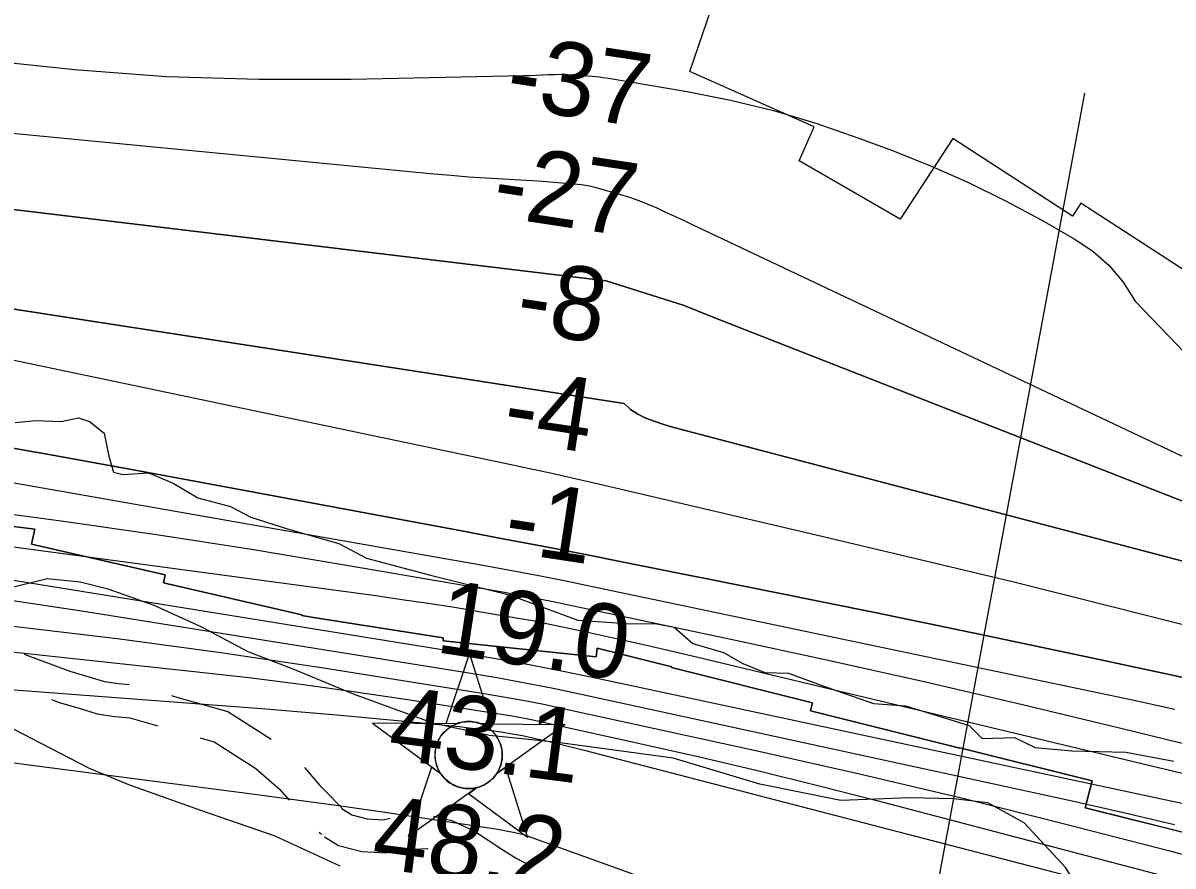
# Model space of a CAD drawing. Extents: x 3161615 to 3199515, y 867541 to 892976.
# Drawn here: x 3190189 to 3191235, y 878125 to 878891 of the extents above; entities that cross this region are included whole.
import ezdxf

# ---------------------------------------------------------------- set-up
doc = ezdxf.new("R2010")
doc.units = 0
for name, color, linetype in [('V-CHAN-NAID', 7, 'Continuous'), ('V-RIVR-EDGE', 7, 'Continuous'), ('V-RIVR-RANG', 7, 'Continuous'), ('V-ROAD-CNTR', 7, 'Continuous'), ('V-RRAP-RVMT', 7, 'Continuous'), ('V-SITE-VEGE', 7, 'Continuous'), ('V-TOPO-DPTH', 7, 'Continuous'), ('V-TOPO-MAJR', 7, 'Continuous'), ('V-TOPO-MINR', 7, 'Continuous'), ('V-TOPO-WATR', 7, 'Continuous')]:
    doc.layers.add(name, color=color, linetype=linetype)

msp = doc.modelspace()

# ---------------------------------------------------------------- linework, layer by layer
at = {"layer": 'V-CHAN-NAID'}
for points in [[(3190584, 878253.9), (3190574.4, 878254), (3190595.5, 878317.5), (3190615.7, 878253.7), (3190606.1, 878253.8), (3190604.6, 878254.4), (3190602.5, 878255), (3190600.4, 878255.4), (3190598.4, 878255.7), (3190597.2, 878255.8), (3190595.7, 878255.9), (3190594, 878255.9), (3190592.6, 878255.9), (3190590.7, 878255.7), (3190589.3, 878255.4), (3190587.6, 878255.1), (3190586, 878254.6), (3190585, 878254.3)], [(3190584, 878253.9), (3190507.5, 878254.5), (3190569, 878209.1), (3190567.9, 878211), (3190567.1, 878212.6), (3190566.3, 878214.6), (3190565.6, 878216.6), (3190565.2, 878218), (3190564.9, 878219.6), (3190564.6, 878221), (3190564.4, 878222.6), (3190564.3, 878224.4), (3190564.3, 878225.9), (3190564.4, 878228), (3190564.6, 878229.6), (3190565, 878231.8), (3190565.5, 878233.8), (3190566.1, 878235.7), (3190566.7, 878237.3), (3190567.5, 878238.9), (3190568.3, 878240.5), (3190569.3, 878242.2), (3190570.4, 878243.7), (3190571.4, 878244.9), (3190572.4, 878246.1), (3190573.7, 878247.4), (3190574.7, 878248.4), (3190576.5, 878249.8), (3190577.7, 878250.6), (3190579.4, 878251.7), (3190581.1, 878252.7), (3190582.5, 878253.3)], [(3190606.1, 878253.8), (3190682.6, 878253.2), (3190620.4, 878208.7), (3190621.3, 878210.2), (3190622.3, 878212), (3190623, 878213.6), (3190623.8, 878215.6), (3190624.3, 878217.4), (3190624.7, 878219), (3190625.1, 878221), (3190625.3, 878222.6), (3190625.4, 878224.8), (3190625.4, 878226.9), (3190625.2, 878229.1), (3190624.9, 878230.8), (3190624.4, 878233.1), (3190623.8, 878235.2), (3190623, 878237.2), (3190622.4, 878238.6), (3190621.4, 878240.6), (3190620.3, 878242.3), (3190619.1, 878244), (3190617.8, 878245.5), (3190616.6, 878246.9), (3190614.9, 878248.4), (3190613.2, 878249.8), (3190611.5, 878251), (3190609.6, 878252.1), (3190608.1, 878252.9)], [(3190602.4, 878195.8), (3190540.2, 878151.3), (3190561.3, 878214.8), (3190569, 878209.1), (3190569.7, 878208.1), (3190571.1, 878206.3), (3190572.3, 878204.8), (3190573.7, 878203.3), (3190575.1, 878202.1), (3190576.6, 878200.9), (3190578, 878199.9), (3190579.7, 878198.9), (3190581.4, 878198), (3190583.2, 878197.2), (3190584.6, 878196.6), (3190586.2, 878196.1), (3190588.5, 878195.5), (3190590, 878195.2), (3190592, 878195), (3190593.6, 878194.9), (3190595.4, 878194.9), (3190597.1, 878194.9), (3190598.8, 878195.1), (3190600.7, 878195.4)], [(3190620.4, 878208.7), (3190628.2, 878214.3), (3190648.5, 878150.5), (3190594.6, 878190.2), (3190602.4, 878195.8), (3190604.1, 878196.3), (3190605.7, 878196.8), (3190607.8, 878197.8), (3190609.6, 878198.6), (3190611.4, 878199.8), (3190613.2, 878201), (3190614.7, 878202.2), (3190616, 878203.4), (3190617.4, 878204.8), (3190618.6, 878206.2), (3190619.7, 878207.7)]]:
    msp.add_lwpolyline(points, close=True, dxfattribs=at)
msp.add_circle((3190594.9, 878225.4), 30.5, dxfattribs=at)
at = {"layer": 'V-RIVR-EDGE'}
msp.add_lwpolyline([(3190182.3, 878527.8), (3190201.3, 878529.7), (3190224.2, 878528.7), (3190240, 878532), (3190250, 878528.6), (3190263.3, 878518.1), (3190267.5, 878497.1), (3190271.8, 878482.8), (3190280.4, 878480.4), (3190303.7, 878482.2), (3190326.1, 878472.6), (3190348.5, 878459.2), (3190378.1, 878451.5), (3190396.6, 878441.9), (3190430.9, 878430.9), (3190476.7, 878417.9), (3190501.9, 878404.5), (3190560.1, 878389.1), (3190631.6, 878371.2), (3190694, 878348.2), (3190742.6, 878344.7), (3190764.1, 878345.2), (3190781.7, 878341.8), (3190798.8, 878327), (3190826.5, 878318.8), (3190844.1, 878308.7), (3190864.1, 878300.6), (3190885.6, 878300), (3190918, 878288), (3190963.2, 878272.2), (3190992.3, 878270.2), (3191023.8, 878260.6), (3191050, 878252.4), (3191061.9, 878240.5), (3191091.4, 878241.4), (3191110, 878232.2), (3191143.4, 878229.3), (3191192.5, 878228.2), (3191236.3, 878220)], dxfattribs=at)
at = {"layer": 'V-RIVR-RANG'}
msp.add_line((3190939.8, 877668.3), (3191155.3, 878827.4), dxfattribs=at)
at = {"layer": 'V-ROAD-CNTR'}
msp.add_line((3190459, 878155.4), (3190460.9, 878153.5), dxfattribs=at)
for points in [[(3191275, 877932.4), (3191224, 877987.5), (3191195.8, 878025.7), (3191177.7, 878060.7), (3191137.7, 878123.2), (3191100.1, 878163.7), (3191067.1, 878181.9), (3191035.8, 878185.7), (3190995.8, 878186.4), (3190933.4, 878184), (3190859.7, 878198.9), (3190780.7, 878222.5), (3190675.7, 878236.7), (3190613.9, 878243.3), (3190563.3, 878254.2), (3190490.2, 878280.8), (3190435.2, 878303.4), (3190394.4, 878319.3), (3190351.6, 878341.9), (3190308.9, 878361.3), (3190267.9, 878376.1), (3190241.5, 878382.6), (3190211.5, 878385.6), (3190172.3, 878375.9)], [(3190190.5, 878317.3), (3190232, 878301.7), (3190249.3, 878296.7), (3190263.7, 878292.2), (3190276.4, 878290.4), (3190286, 878289.5)], [(3190215.5, 878275.8), (3190222.5, 878273.2), (3190240.6, 878268), (3190257.1, 878262.8), (3190272.9, 878260.6), (3190286.6, 878259.4), (3190312.2, 878251.9)], [(3190324.6, 878279.5), (3190330.4, 878277.8), (3190375.9, 878265.1), (3190415.2, 878239.8)], [(3190350.7, 878241), (3190363.5, 878237.4), (3190401.3, 878213.1), (3190422.8, 878194.5), (3190431.5, 878184.4)], [(3190445.6, 878214), (3190459.6, 878197.6), (3190468.5, 878188.6), (3190482.3, 878174.5)], [(3190479.5, 878176.7), (3190488.5, 878171.2), (3190502.4, 878167.5), (3190517, 878166.6), (3190523.3, 878168.1)], [(3190563, 878169.8), (3190579.4, 878165.9), (3190600.2, 878156.1), (3190625.1, 878139.7), (3190638.1, 878131.7), (3190651.4, 878124.7)], [(3190463.7, 878151.2), (3190476.5, 878143.3), (3190497.6, 878137.7), (3190519.5, 878136.4), (3190530.2, 878138.9), (3190556.9, 878140.4), (3190557.6, 878140.2)]]:
    msp.add_lwpolyline(points, dxfattribs=at)
at = {"layer": 'V-RRAP-RVMT'}
for p, q in [((3190796, 878847.1), (3190815.5, 878903.7)), ((3190909.1, 878796.7), (3190796, 878847.1)), ((3190895.4, 878765.8), (3190909.1, 878796.7)), ((3191035.3, 878786.2), (3190987.4, 878712.8)), ((3191144.1, 878715.5), (3191035.3, 878786.2)), ((3190987.4, 878712.8), (3190895.4, 878765.8)), ((3191151.7, 878727.2), (3191144.1, 878715.5)), ((3191252.5, 878661.8), (3191151.7, 878727.2)), ((3190116.5, 878441.1), (3190200.2, 878430.9)), ((3190200.2, 878430.9), (3190197.1, 878417.2)), ((3190197.1, 878417.2), (3190318.7, 878389.2)), ((3190318.7, 878389.2), (3190317.2, 878381.9)), ((3190317.2, 878381.9), (3190443.1, 878352.8)), ((3190443.1, 878352.8), (3190443.1, 878352.3)), ((3190443.1, 878352.3), (3190448.7, 878351.4)), ((3190448.7, 878351.4), (3190450.2, 878351.2)), ((3190450.2, 878351.2), (3190453.5, 878350.4)), ((3190453.5, 878350.4), (3190453.6, 878350.6)), ((3190453.6, 878350.6), (3190571.8, 878331.9)), ((3190571.8, 878331.9), (3190571.6, 878329.4)), ((3190571.6, 878329.4), (3190710.8, 878314.7)), ((3190710.8, 878314.7), (3190711.6, 878322.6)), ((3190711.6, 878322.6), (3190779.6, 878305.7)), ((3190779.6, 878305.7), (3190779.4, 878304.9)), ((3190779.4, 878304.9), (3190907.5, 878272.9)), ((3190907.5, 878272.9), (3190905.7, 878265.6)), ((3190905.7, 878265.6), (3191041.5, 878231.7)), ((3191041.5, 878231.7), (3191041.6, 878232.1)), ((3191041.6, 878232.1), (3191161.9, 878202.1)), ((3191161.9, 878202.1), (3191155.7, 878177.3)), ((3191155.7, 878177.3), (3191283.8, 878145.3))]:
    msp.add_line(p, q, dxfattribs=at)
msp.add_lwpolyline([(3191283.8, 878145.3), (3191155.7, 878177.3), (3191161.9, 878202.1), (3191041.6, 878232.1), (3191041.5, 878231.7), (3190905.7, 878265.6), (3190907.5, 878272.9), (3190779.4, 878304.9), (3190779.6, 878305.7), (3190711.6, 878322.6), (3190710.8, 878314.7), (3190571.6, 878329.4), (3190571.8, 878331.9), (3190453.6, 878350.6), (3190453.5, 878350.4), (3190450.2, 878351.2), (3190448.7, 878351.4), (3190443.1, 878352.3), (3190443.1, 878352.8), (3190317.2, 878381.9), (3190318.7, 878389.2), (3190197.1, 878417.2), (3190200.2, 878430.9), (3190116.5, 878441.1)], dxfattribs=at)
at = {"layer": 'V-SITE-VEGE'}
for p, q in [((3190197.2, 878240.5), (3190136, 878272.2)), ((3190249.9, 878213.1), (3190197.2, 878240.5)), ((3190285.8, 878198.3), (3190249.9, 878213.1)), ((3190351.2, 878175.1), (3190285.8, 878198.3)), ((3190418.8, 878151.8), (3190351.2, 878175.1)), ((3190477.9, 878124.4), (3190418.8, 878151.8))]:
    msp.add_line(p, q, dxfattribs=at)
at = {"layer": 'V-TOPO-DPTH'}
for points in [[(3189909.2, 878817), (3190563.2, 878754), (3190579, 878752.6), (3190594.8, 878751.3), (3190610.6, 878750.2), (3190626.4, 878749.3), (3190636.5, 878748.8), (3190647.3, 878748.2), (3190658.1, 878747.6), (3190668.9, 878746.8), (3190679.6, 878745.9), (3190693.8, 878744.7), (3190697.4, 878744.3), (3190701.1, 878743.8), (3190704.7, 878743), (3190708.3, 878742.1), (3190732.8, 878735.2), (3190741.2, 878732.6), (3190749.6, 878729.7), (3190757.8, 878726.4), (3190765.9, 878722.9), (3190774, 878719.2), (3190782, 878715.5), (3190790.1, 878711.8), (3190798.1, 878708), (3191426, 878411)], [(3189909.2, 878817), (3190563.2, 878754), (3190579, 878752.6), (3190594.8, 878751.3), (3190610.6, 878750.2), (3190626.4, 878749.3), (3190636.5, 878748.8), (3190647.3, 878748.2), (3190658.1, 878747.6), (3190668.9, 878746.8), (3190679.6, 878745.9), (3190693.8, 878744.7), (3190697.4, 878744.3), (3190701.1, 878743.8), (3190704.7, 878743), (3190708.3, 878742.1), (3190732.8, 878735.2), (3190741.2, 878732.6), (3190749.6, 878729.7), (3190757.8, 878726.4), (3190765.9, 878722.9), (3190774, 878719.2), (3190782, 878715.5), (3190790.1, 878711.8), (3190798.1, 878708), (3191426, 878411)], [(3189999, 878743.2), (3190719.8, 878656.6), (3190790.7, 878634.2), (3190816.2, 878624), (3191402, 878394.5)], [(3191402, 878394.5), (3190816.2, 878624), (3190790.7, 878634.2), (3190719.8, 878656.6), (3189999, 878743.2)], [(3191424.6, 878354.5), (3190787.3, 878521.7), (3190779.3, 878523.9), (3190771.4, 878526.3), (3190763.6, 878529), (3190755.9, 878531.8), (3190748.6, 878535.4), (3190742, 878539.7), (3190736.2, 878545.1), (3189891.1, 878675.8), (3189876.4, 878676.5), (3189861.7, 878676.9), (3189847.1, 878677.2), (3189832.4, 878677.2), (3189785.3, 878677), (3189747.1, 878676.5), (3189708.9, 878675.5), (3189670.7, 878673.8), (3189632.5, 878671.6), (3189631.8, 878671.6), (3189593.3, 878669.1), (3189554.8, 878666.6), (3189516.2, 878664.3)], [(3191424.6, 878354.5), (3190787.3, 878521.7), (3190779.3, 878523.9), (3190771.4, 878526.3), (3190763.6, 878529), (3190755.9, 878531.8), (3190748.6, 878535.4), (3190742, 878539.7), (3190736.2, 878545.1), (3189891.1, 878675.8), (3189876.4, 878676.5), (3189861.7, 878676.9), (3189847.1, 878677.2), (3189832.4, 878677.2), (3189785.3, 878677), (3189747.1, 878676.5), (3189708.9, 878675.5), (3189670.7, 878673.8), (3189632.5, 878671.6), (3189631.8, 878671.6), (3189593.3, 878669.1), (3189554.8, 878666.6), (3189516.2, 878664.3)], [(3190119.7, 878515), (3190211.4, 878498.9), (3190303.1, 878482.4), (3190394.6, 878465.5), (3190586.8, 878429.6), (3190624.4, 878422.5), (3190662, 878415.3), (3190699.6, 878408), (3190737.1, 878400.5), (3190870.8, 878373.9), (3190965.9, 878354.7), (3191060.8, 878335.2), (3191155.7, 878315.1), (3191250.5, 878294.6)], [(3191250.5, 878294.6), (3191155.7, 878315.1), (3191060.8, 878335.2), (3190965.9, 878354.7), (3190870.8, 878373.9), (3190737.1, 878400.5), (3190699.6, 878408), (3190662, 878415.3), (3190624.4, 878422.5), (3190586.8, 878429.6), (3190394.6, 878465.5), (3190303.1, 878482.4), (3190211.4, 878498.9), (3190119.7, 878515)], [(3189785, 878490.6), (3189794.3, 878490.2), (3189813.5, 878489.2), (3189832.7, 878487.8), (3189851.8, 878486), (3189870.9, 878483.8), (3190137.4, 878450), (3190224.2, 878438.4), (3190310.8, 878426), (3190397.2, 878412.5), (3190483.6, 878398.2), (3190627.4, 878373.4), (3190641.7, 878370.8), (3190656, 878368.1), (3190670.3, 878365.3), (3190684.5, 878362.4), (3190833.4, 878330.9), (3190921.9, 878311.7), (3191010.4, 878292), (3191098.6, 878271.4), (3191186.7, 878250.3), (3191381.4, 878202.7)], [(3189785, 878490.6), (3189794.3, 878490.2), (3189813.5, 878489.2), (3189832.7, 878487.8), (3189851.8, 878486), (3189870.9, 878483.8), (3190137.4, 878450), (3190224.2, 878438.4), (3190310.8, 878426), (3190397.2, 878412.5), (3190483.6, 878398.2), (3190627.4, 878373.4), (3190641.7, 878370.8), (3190656, 878368.1), (3190670.3, 878365.3), (3190684.5, 878362.4), (3190833.4, 878330.9), (3190921.9, 878311.7), (3191010.4, 878292), (3191098.6, 878271.4), (3191186.7, 878250.3), (3191381.4, 878202.7)]]:
    msp.add_lwpolyline(points, dxfattribs=at)
at = {"layer": 'V-TOPO-MAJR'}
for points in [[(3190152.6, 878857.5), (3190236.2, 878848.7), (3190319.9, 878842.4), (3190403.9, 878839.9), (3190487.9, 878839.9), (3190645, 878843.3), (3190650.6, 878843.4), (3190656.3, 878843.6), (3190661.9, 878843.9), (3190667.6, 878844.2), (3190673.2, 878844.4), (3190678.8, 878844.5), (3190684.5, 878844.3), (3190690.1, 878844), (3190707.4, 878842.8), (3190710.6, 878842.5), (3190713.8, 878842.1), (3190717, 878841.7), (3190720.2, 878841.2), (3190793.5, 878828.8), (3190833, 878820.9), (3190872.2, 878811.5), (3190910.7, 878799.9), (3190948.9, 878786.8), (3190980.2, 878775.1), (3191015, 878761.1), (3191049.4, 878746), (3191083, 878729.3), (3191116.1, 878711.7), (3191145.7, 878694.9), (3191162.4, 878683.6), (3191177.5, 878670.6), (3191190.1, 878655.3), (3191201.1, 878638.3), (3191306.4, 878528.6)], [(3189788.1, 878358.3), (3189805.3, 878358.6), (3189808.8, 878358.6), (3189812.2, 878358.5), (3189815.7, 878358.3), (3189819.1, 878358), (3190345.3, 878301.5), (3190395, 878295.8), (3190444.5, 878289.6), (3190494, 878282.7), (3190543.5, 878275.3), (3190622.7, 878262.9), (3190632.5, 878261.3), (3190642.2, 878259.6), (3190651.9, 878257.7), (3190661.5, 878255.7), (3190750.6, 878236), (3190804.7, 878223.7), (3190858.7, 878211), (3190912.5, 878197.7), (3190966.2, 878184), (3191389.7, 878072.9)]]:
    msp.add_lwpolyline(points, dxfattribs=at)
at = {"layer": 'V-TOPO-MINR'}
for points in [[(3189909.2, 878817), (3190563.2, 878754), (3190579, 878752.6), (3190594.8, 878751.3), (3190610.6, 878750.2), (3190626.4, 878749.3), (3190636.5, 878748.8), (3190647.3, 878748.2), (3190658.1, 878747.6), (3190668.9, 878746.8), (3190679.6, 878745.9), (3190693.8, 878744.7), (3190697.4, 878744.3), (3190701.1, 878743.8), (3190704.7, 878743), (3190708.3, 878742.1), (3190732.8, 878735.2), (3190741.2, 878732.6), (3190749.6, 878729.7), (3190757.8, 878726.4), (3190765.9, 878722.9), (3190774, 878719.2), (3190782, 878715.5), (3190790.1, 878711.8), (3190798.1, 878708), (3191426, 878411)], [(3191402, 878394.5), (3190816.2, 878624), (3190790.7, 878634.2), (3190719.8, 878656.6), (3189999, 878743.2)], [(3189516.2, 878664.3), (3189554.8, 878666.6), (3189593.3, 878669.1), (3189631.8, 878671.6), (3189632.5, 878671.6), (3189670.7, 878673.8), (3189708.9, 878675.5), (3189747.1, 878676.5), (3189785.3, 878677), (3189832.4, 878677.2), (3189847.1, 878677.2), (3189861.7, 878676.9), (3189876.4, 878676.5), (3189891.1, 878675.8), (3190736.2, 878545.1), (3190742, 878539.7), (3190748.6, 878535.4), (3190755.9, 878531.8), (3190763.6, 878529), (3190771.4, 878526.3), (3190779.3, 878523.9), (3190787.3, 878521.7), (3191424.6, 878354.5)], [(3189934.1, 878636.4), (3190627.8, 878491), (3190649.1, 878486.4), (3190670.4, 878481.8), (3190691.7, 878477), (3190713, 878472.1), (3190911, 878425.8), (3191000.3, 878404.6), (3191089.4, 878383.1), (3191178.5, 878360.9), (3191267.4, 878338.3)], [(3189212.2, 878548.7), (3189785.7, 878522.4), (3189802.1, 878521.7), (3189837.8, 878519.7), (3189873.5, 878516.7), (3189909.1, 878513), (3189942.2, 878509), (3189994.3, 878502.3), (3190046.3, 878495.1), (3190098.2, 878487), (3190150, 878478.4), (3190609.5, 878397.7), (3190634.1, 878393.2), (3190658.6, 878388.6), (3190683.1, 878383.8), (3190707.5, 878378.8), (3191197.1, 878275.9), (3191237, 878267.3)], [(3190119.7, 878515), (3190211.4, 878498.9), (3190303.1, 878482.4), (3190394.6, 878465.5), (3190586.8, 878429.6), (3190624.4, 878422.5), (3190662, 878415.3), (3190699.6, 878408), (3190737.1, 878400.5), (3190870.8, 878373.9), (3190965.9, 878354.7), (3191060.8, 878335.2), (3191155.7, 878315.1), (3191250.5, 878294.6)], [(3189786.1, 878464.4), (3189817.1, 878462.7), (3189822.8, 878462.3), (3189828.5, 878461.8), (3189834.2, 878461.2), (3189839.9, 878460.5), (3190510.3, 878370.4), (3190534.2, 878367), (3190558.1, 878363.5), (3190581.9, 878359.8), (3190605.8, 878355.8), (3190645.2, 878349.1), (3190649.3, 878348.4), (3190653.4, 878347.7), (3190657.5, 878346.9), (3190661.5, 878346), (3190703.1, 878337.2), (3190727.9, 878331.8), (3190752.7, 878326.3), (3190777.5, 878320.6), (3190802.2, 878314.8), (3191403.2, 878170.7)], [(3189788.3, 878428.5), (3189799.7, 878429.3), (3189823.9, 878430.3), (3189848.1, 878430.1), (3189872.3, 878429.3), (3189896.5, 878427.4), (3189920.7, 878425.1), (3189944.7, 878422.1), (3189968.7, 878418.6), (3190580.2, 878319.9), (3190614.3, 878314.1), (3190648.3, 878308), (3190682.2, 878301.4), (3190716.1, 878294.4), (3191304.4, 878168.6)], [(3189784.1, 878399.4), (3189793.8, 878399.8), (3189819, 878400.1), (3189844.3, 878399.3), (3189869.5, 878397.8), (3189961.4, 878390.4), (3190032.5, 878383.9), (3190103.4, 878376.2), (3190174.2, 878366.8), (3190244.8, 878356.4), (3190595, 878300.1), (3190620.6, 878295.8), (3190646.2, 878291.2), (3190671.7, 878286.1), (3190697.1, 878280.8), (3191143.8, 878183.7), (3191190.4, 878173.2), (3191236.8, 878162.2)], [(3189788.2, 878377.1), (3189788.7, 878377.2), (3189802, 878377.4), (3189815.3, 878377.3), (3189828.6, 878376.6), (3189841.8, 878375.6), (3190093.5, 878351.6), (3190185.6, 878341.9), (3190277.7, 878331.1), (3190369.5, 878318.6), (3190461.1, 878304.9), (3190608.9, 878281.5), (3190626.5, 878278.5), (3190644.2, 878275.4), (3190661.8, 878271.9), (3190679.3, 878268.2), (3190855.9, 878229.5), (3190950.2, 878208.2), (3191044.2, 878186.1), (3191137.9, 878162.7), (3191231.4, 878138.5), (3191370.6, 878101.5)], [(3190137.1, 878288), (3190410.3, 878267.4), (3190442.6, 878264.8), (3190475, 878262.1), (3190507.4, 878259.1), (3190539.7, 878256), (3190586.3, 878251.3), (3190595.3, 878250.3), (3190604.3, 878249.2), (3190613.3, 878248), (3190622.3, 878246.7), (3190636.6, 878244.5), (3190640.2, 878243.9), (3190642, 878243.5), (3190643.7, 878243.1), (3190659.7, 878239.6), (3190669.5, 878237.4), (3190679.2, 878235.1), (3190688.9, 878232.7), (3190698.6, 878230.2), (3191407.7, 878046.1)], [(3189784.1, 878265.6), (3189790.5, 878266.4), (3189798, 878266.9), (3189805.4, 878266.7), (3189812.9, 878266.1), (3190400.2, 878189.9), (3190438.4, 878184.8), (3190476.6, 878179.6), (3190514.8, 878174.1), (3190552.9, 878168.4), (3190613.5, 878159.2), (3190621.3, 878157.9), (3190629.1, 878156.5), (3190636.8, 878155), (3190644.6, 878153.3), (3191417.3, 877874.6)]]:
    msp.add_lwpolyline(points, dxfattribs=at)
at = {"layer": 'V-TOPO-WATR'}
msp.add_lwpolyline([(3189785, 878490.6), (3189794.3, 878490.2), (3189813.5, 878489.2), (3189832.7, 878487.8), (3189851.8, 878486), (3189870.9, 878483.8), (3190137.4, 878450), (3190224.2, 878438.4), (3190310.8, 878426), (3190397.2, 878412.5), (3190483.6, 878398.2), (3190627.4, 878373.4), (3190641.7, 878370.8), (3190656, 878368.1), (3190670.3, 878365.3), (3190684.5, 878362.4), (3190833.4, 878330.9), (3190921.9, 878311.7), (3191010.4, 878292), (3191098.6, 878271.4), (3191186.7, 878250.3), (3191381.4, 878202.7)], dxfattribs=at)

# ---------------------------------------------------------------- texts
at = {"layer": 'V-RIVR-RANG'}
for s, rotation, p in [('-37', 351.3472, (3190626.7, 878815.2)), ('-27', 351.3472, (3190614.6, 878715.9)), ('-8', 351.3472, (3190635.9, 878611.5)), ('-4', 351.3472, (3190624.1, 878512.2)), ('-1', 351.3472, (3190625, 878410.9)), ('19.0', 351.3472, (3190563.4, 878319.2)), ('43.1', 352.6083, (3190520.1, 878222.1)), ('48.2', 352.6083, (3190505.1, 878123.2))]:
    msp.add_text(s, height=67, rotation=rotation, dxfattribs=at).set_placement(p)

doc.saveas('drawing.dxf')
